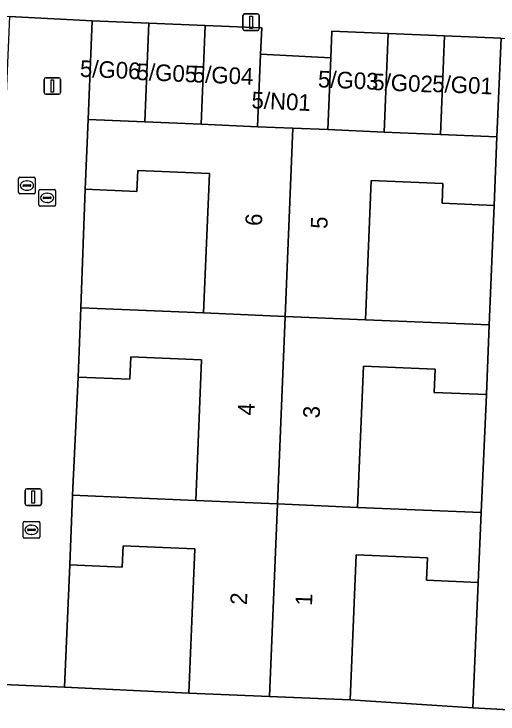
# Model space of a CAD drawing. Extents: x 160786 to 161429, y 386828 to 387485.
# Drawn here: x 161290.94 to 161320.06, y 387318.08 to 387360.24 of the extents above; entities that cross this region are included whole.
import ezdxf

# ---------------------------------------------------------------- set-up
doc = ezdxf.new("R2010")
doc.units = 0
for name, color, linetype in [('IMGEO_Brandkraan', 7, 'Continuous'), ('IMGEO_Erf', 7, 'Continuous'), ('IMGEO_Kolk', 7, 'Continuous'), ('IMGEO_Lichtmast', 7, 'Continuous'), ('IMGEO_Muur', 7, 'Continuous'), ('IMGEO_Pand', 7, 'Continuous'), ('IMGEO_Pand_nummerreeks', 7, 'Continuous'), ('IMGEO_Rijbaan_lokaal_open', 7, 'Continuous'), ('IMGEO_Voetpad_open', 7, 'Continuous')]:
    doc.layers.add(name, color=color, linetype=linetype)

msp = doc.modelspace()

# ---------------------------------------------------------------- linework, layer by layer
at = {"layer": 'IMGEO_Brandkraan'}
for p, q in [((161291.219, 387349.478), (161291.219, 387350.33)), ((161291.294, 387350.404), (161292.146, 387350.404)), ((161292.22, 387350.33), (161292.22, 387349.478)), ((161291.478, 387349.898), (161291.478, 387349.91)), ((161291.916, 387349.861), (161291.518, 387349.861)), ((161291.521, 387349.947), (161291.919, 387349.947)), ((161291.707, 387350.184), (161291.732, 387350.184)), ((161291.962, 387349.91), (161291.962, 387349.898)), ((161292.146, 387349.404), (161291.294, 387349.404)), ((161291.73, 387349.624), (161291.705, 387349.624))]:
    msp.add_line(p, q, dxfattribs=at)
for points in [[(161291.219, 387349.478), (161291.219, 387350.33)], [(161291.294, 387350.404), (161292.146, 387350.404)], [(161292.22, 387350.33), (161292.22, 387349.478)], [(161292.146, 387349.404), (161291.294, 387349.404)]]:
    msp.add_lwpolyline(points, dxfattribs=at)
for centre, radius, start, end in [((161291.296, 387350.328), 0.0765, 91.552, 178.448), ((161291.296, 387350.328), 0.0765, 91.552, 178.448), ((161292.144, 387350.328), 0.0765, 1.552, 88.448), ((161292.144, 387350.328), 0.0765, 1.552, 88.448), ((161291.518, 387349.907), 0.0403, 85.8775, 175.7526), ((161291.515, 387349.897), 0.0366, 178.938, 274.7102), ((161291.919, 387349.904), 0.043, 264.8664, 352.4533), ((161291.923, 387349.909), 0.0386, 1.7309, 96.639), ((161291.296, 387349.48), 0.0765, 181.552, 268.448), ((161291.296, 387349.48), 0.0765, 181.552, 268.448), ((161292.144, 387349.48), 0.0765, 271.552, 358.448), ((161292.144, 387349.48), 0.0765, 271.552, 358.448)]:
    msp.add_arc(centre, radius, start, end, dxfattribs=at)
for centre, major_axis, ratio, start_param, end_param in [((161291.706, 387349.904), (-0.387, 0.002), 0.722429, 4.712389, 7.853982), ((161291.731, 387349.904), (-0.39, 0.002), 0.717154, 1.570796, 4.712389)]:
    msp.add_ellipse(centre, major_axis=major_axis, ratio=ratio, start_param=start_param, end_param=end_param, dxfattribs=at)
at = {"layer": 'IMGEO_Erf'}
for points in [[(161294.963, 387342.536), (161302.349, 387342.235), (161302.694, 387350.639), (161298.387, 387350.816), (161298.335, 387349.551), (161295.232, 387349.678)], [(161319.833, 387348.708), (161316.696, 387348.837), (161316.745, 387350.026), (161312.433, 387350.203), (161312.089, 387341.813), (161319.538, 387341.508)], [(161294.47, 387331.249), (161301.879, 387330.945), (161302.227, 387339.416), (161297.971, 387339.591), (161297.915, 387338.241), (161294.792, 387338.369)], [(161319.366, 387337.311), (161316.229, 387337.44), (161316.287, 387338.852), (161311.962, 387339.03), (161311.612, 387330.51), (161319.05, 387330.205)], [(161301.459, 387319.326), (161301.816, 387328.033), (161297.501, 387328.21), (161297.448, 387326.923), (161294.298, 387327.052), (161293.979, 387319.692)], [(161318.55, 387318.453), (161318.878, 387326.003), (161315.761, 387326.131), (161315.817, 387327.485), (161311.521, 387327.661), (161311.163, 387318.928)]]:
    msp.add_lwpolyline(points, close=True, dxfattribs=at)
at = {"layer": 'IMGEO_Kolk'}
for p, q in [((161292.435, 387348.738), (161292.435, 387349.59)), ((161292.51, 387349.664), (161293.362, 387349.664)), ((161292.923, 387349.444), (161292.948, 387349.444)), ((161293.436, 387349.59), (161293.436, 387348.738)), ((161292.694, 387349.158), (161292.694, 387349.17)), ((161293.132, 387349.121), (161292.734, 387349.121)), ((161292.737, 387349.207), (161293.135, 387349.207)), ((161293.178, 387349.17), (161293.178, 387349.158)), ((161293.362, 387348.664), (161292.51, 387348.664)), ((161292.946, 387348.884), (161292.921, 387348.884)), ((161291.493, 387328.744), (161291.493, 387329.596)), ((161291.568, 387329.67), (161292.42, 387329.67)), ((161292.494, 387329.596), (161292.494, 387328.744)), ((161291.752, 387329.164), (161291.752, 387329.176)), ((161291.795, 387329.213), (161292.193, 387329.213)), ((161291.981, 387329.45), (161292.006, 387329.45)), ((161292.236, 387329.176), (161292.236, 387329.164)), ((161292.19, 387329.127), (161291.792, 387329.127)), ((161292.004, 387328.89), (161291.979, 387328.89)), ((161292.42, 387328.67), (161291.568, 387328.67))]:
    msp.add_line(p, q, dxfattribs=at)
for points in [[(161292.435, 387348.738), (161292.435, 387349.59)], [(161292.51, 387349.664), (161293.362, 387349.664)], [(161293.436, 387349.59), (161293.436, 387348.738)], [(161293.362, 387348.664), (161292.51, 387348.664)], [(161291.493, 387328.744), (161291.493, 387329.596)], [(161291.568, 387329.67), (161292.42, 387329.67)], [(161292.494, 387329.596), (161292.494, 387328.744)], [(161292.42, 387328.67), (161291.568, 387328.67)]]:
    msp.add_lwpolyline(points, dxfattribs=at)
for centre, radius, start, end in [((161292.512, 387349.588), 0.0765, 91.552, 178.448), ((161292.512, 387349.588), 0.0765, 91.552, 178.448), ((161293.36, 387349.588), 0.0765, 1.552, 88.448), ((161293.36, 387349.588), 0.0765, 1.552, 88.448), ((161292.734, 387349.167), 0.0403, 85.8775, 175.7526), ((161292.731, 387349.157), 0.0366, 178.938, 274.7102), ((161293.135, 387349.164), 0.043, 264.8664, 352.4533), ((161293.139, 387349.169), 0.0386, 1.7309, 96.639), ((161292.512, 387348.74), 0.0765, 181.552, 268.448), ((161292.512, 387348.74), 0.0765, 181.552, 268.448), ((161293.36, 387348.74), 0.0765, 271.552, 358.448), ((161293.36, 387348.74), 0.0765, 271.552, 358.448), ((161291.57, 387329.594), 0.0765, 91.552, 178.448), ((161291.57, 387329.594), 0.0765, 91.552, 178.448), ((161292.418, 387329.594), 0.0765, 1.552, 88.448), ((161292.418, 387329.594), 0.0765, 1.552, 88.448), ((161291.792, 387329.173), 0.0403, 85.8775, 175.7526), ((161291.789, 387329.163), 0.0366, 178.938, 274.7102), ((161292.193, 387329.17), 0.043, 264.8664, 352.4533), ((161292.197, 387329.175), 0.0386, 1.7309, 96.639), ((161291.57, 387328.746), 0.0765, 181.552, 268.448), ((161291.57, 387328.746), 0.0765, 181.552, 268.448), ((161292.418, 387328.746), 0.0765, 271.552, 358.448), ((161292.418, 387328.746), 0.0765, 271.552, 358.448)]:
    msp.add_arc(centre, radius, start, end, dxfattribs=at)
for centre, major_axis, ratio, start_param, end_param in [((161292.922, 387349.164), (-0.387, 0.002), 0.722429, 4.712389, 7.853982), ((161292.947, 387349.164), (-0.39, 0.002), 0.717154, 1.570796, 4.712389), ((161291.98, 387329.17), (-0.387, 0.002), 0.722429, 4.712389, 7.853982), ((161292.005, 387329.17), (-0.39, 0.002), 0.717154, 1.570796, 4.712389)]:
    msp.add_ellipse(centre, major_axis=major_axis, ratio=ratio, start_param=start_param, end_param=end_param, dxfattribs=at)
at = {"layer": 'IMGEO_Lichtmast'}
for p, q in [((161304.712, 387359.338), (161304.712, 387360.138)), ((161304.712, 387360.138), (161304.712, 387359.338)), ((161304.812, 387360.238), (161305.602, 387360.238)), ((161305.602, 387360.238), (161304.812, 387360.238)), ((161305.702, 387360.138), (161305.702, 387359.338)), ((161305.702, 387359.338), (161305.702, 387360.138)), ((161305.602, 387359.238), (161304.812, 387359.238)), ((161304.812, 387359.238), (161305.602, 387359.238)), ((161292.754, 387355.501), (161292.754, 387356.301)), ((161292.754, 387356.301), (161292.754, 387355.501)), ((161292.854, 387356.401), (161293.644, 387356.401)), ((161293.644, 387356.401), (161292.854, 387356.401)), ((161293.744, 387356.301), (161293.744, 387355.501)), ((161293.744, 387355.501), (161293.744, 387356.301)), ((161293.644, 387355.401), (161292.854, 387355.401)), ((161292.854, 387355.401), (161293.644, 387355.401)), ((161291.603, 387330.743), (161291.603, 387331.543)), ((161291.603, 387331.543), (161291.603, 387330.743)), ((161291.703, 387331.643), (161292.493, 387331.643)), ((161292.493, 387331.643), (161291.703, 387331.643)), ((161292.593, 387331.543), (161292.593, 387330.743)), ((161292.593, 387330.743), (161292.593, 387331.543)), ((161292.493, 387330.643), (161291.703, 387330.643)), ((161291.703, 387330.643), (161292.493, 387330.643))]:
    msp.add_line(p, q, dxfattribs=at)
for points in [[(161305.132, 387360.113), (161305.282, 387360.113), (161305.282, 387359.363), (161305.132, 387359.363), (161305.132, 387360.113)], [(161293.174, 387356.276), (161293.324, 387356.276), (161293.324, 387355.526), (161293.174, 387355.526), (161293.174, 387356.276)], [(161292.023, 387331.518), (161292.173, 387331.518), (161292.173, 387330.768), (161292.023, 387330.768), (161292.023, 387331.518)]]:
    msp.add_lwpolyline(points, dxfattribs=at)
for centre, start, end in [((161304.812, 387360.138), 90, 180), ((161304.812, 387360.138), 90, 180), ((161305.602, 387360.138), 0, 90), ((161305.602, 387360.138), 360, 90), ((161304.812, 387359.338), 180, 270), ((161304.812, 387359.338), 180, 270), ((161305.602, 387359.338), 270, 0), ((161305.602, 387359.338), 270, 0), ((161292.854, 387356.301), 90, 180), ((161292.854, 387356.301), 90, 180), ((161293.644, 387356.301), 0, 90), ((161293.644, 387356.301), 360, 90), ((161292.854, 387355.501), 180, 270), ((161292.854, 387355.501), 180, 270), ((161293.644, 387355.501), 270, 0), ((161293.644, 387355.501), 270, 0), ((161291.703, 387331.543), 90, 180), ((161291.703, 387331.543), 90, 180), ((161292.493, 387331.543), 0, 90), ((161292.493, 387331.543), 360, 90), ((161291.703, 387330.743), 180, 270), ((161291.703, 387330.743), 180, 270), ((161292.493, 387330.743), 270, 0), ((161292.493, 387330.743), 270, 0)]:
    msp.add_arc(centre, 0.1, start, end, dxfattribs=at)
at = {"layer": 'IMGEO_Muur'}
for points in [[(161295.232, 387349.678), (161294.963, 387342.536)], [(161319.538, 387341.508), (161319.833, 387348.708)], [(161294.792, 387338.369), (161294.47, 387331.249)], [(161319.05, 387330.205), (161319.366, 387337.311)], [(161294.298, 387327.052), (161293.979, 387319.692)], [(161318.55, 387318.453), (161318.878, 387326.003)], [(161293.979, 387319.692), (161301.459, 387319.326)], [(161318.55, 387318.453), (161311.163, 387318.928)]]:
    msp.add_lwpolyline(points, dxfattribs=at)
at = {"layer": 'IMGEO_Pand'}
for points in [[(161295.405, 387353.888), (161298.803, 387353.742), (161299.046, 387359.69), (161295.648, 387359.829)], [(161298.803, 387353.742), (161302.201, 387353.596), (161302.445, 387359.55), (161299.046, 387359.69)], [(161302.201, 387353.596), (161305.6, 387353.45), (161305.777, 387357.812), (161305.843, 387359.411), (161302.445, 387359.55)], [(161313.457, 387359.06), (161310.062, 387359.199), (161309.996, 387357.6), (161309.82, 387353.275), (161313.214, 387353.129)], [(161313.214, 387353.129), (161316.609, 387352.983), (161316.852, 387358.921), (161313.457, 387359.06)], [(161316.852, 387358.921), (161316.609, 387352.983), (161320.003, 387352.837), (161320.247, 387358.782)], [(161309.996, 387357.6), (161305.777, 387357.812), (161305.6, 387353.45), (161307.71, 387353.361), (161309.82, 387353.275)], [(161295.232, 387349.678), (161298.335, 387349.551), (161298.387, 387350.816), (161302.694, 387350.639), (161302.349, 387342.235), (161307.247, 387342.024), (161307.71, 387353.361), (161305.6, 387353.45), (161302.201, 387353.596), (161298.803, 387353.742), (161295.405, 387353.888)], [(161320.003, 387352.837), (161316.609, 387352.983), (161313.214, 387353.129), (161309.82, 387353.275), (161307.71, 387353.361), (161307.247, 387342.024), (161312.089, 387341.813), (161312.433, 387350.203), (161316.745, 387350.026), (161316.696, 387348.837), (161319.833, 387348.708)], [(161294.792, 387338.369), (161297.915, 387338.241), (161297.971, 387339.591), (161302.227, 387339.416), (161301.879, 387330.945), (161306.786, 387330.726), (161307.247, 387342.024), (161302.349, 387342.235), (161294.963, 387342.536)], [(161319.538, 387341.508), (161312.089, 387341.813), (161307.247, 387342.024), (161306.786, 387330.726), (161311.612, 387330.51), (161311.962, 387339.03), (161316.287, 387338.852), (161316.229, 387337.44), (161319.366, 387337.311)], [(161294.298, 387327.052), (161297.448, 387326.923), (161297.501, 387328.21), (161301.816, 387328.033), (161301.459, 387319.326), (161306.312, 387319.127), (161306.786, 387330.726), (161301.879, 387330.945), (161294.47, 387331.249)], [(161311.163, 387318.928), (161311.521, 387327.661), (161315.817, 387327.485), (161315.761, 387326.131), (161318.878, 387326.003), (161319.05, 387330.205), (161311.612, 387330.51), (161306.786, 387330.726), (161306.312, 387319.127)]]:
    msp.add_lwpolyline(points, close=True, dxfattribs=at)
at = {"layer": 'IMGEO_Rijbaan_lokaal_open'}
for points in [[(161260.53, 387361.249), (161266.005, 387361.124), (161269.087, 387360.993), (161272.169, 387360.862), (161275.251, 387360.731), (161278.334, 387360.6), (161281.416, 387360.47), (161284.498, 387360.339), (161287.58, 387360.208), (161290.662, 387360.077), (161295.648, 387359.829), (161299.046, 387359.69), (161302.445, 387359.55), (161305.843, 387359.411), (161305.777, 387357.812), (161309.996, 387357.6), (161310.062, 387359.199), (161313.457, 387359.06), (161316.852, 387358.921), (161320.247, 387358.782), (161329.125, 387358.338), (161329.294, 387358.33), (161329.512, 387363.912), (161232.74, 387368.166)], [(161327.639, 387314.293), (161327.794, 387318.092), (161325.809, 387318.155), (161321.898, 387318.264), (161321.794, 387318.27), (161318.55, 387318.453), (161311.163, 387318.928), (161306.312, 387319.127), (161301.459, 387319.326), (161293.979, 387319.692), (161288.908, 387319.912), (161281.393, 387320.236), (161276.522, 387320.443), (161271.648, 387320.65), (161264.222, 387320.914), (161259.019, 387321.139)]]:
    msp.add_lwpolyline(points, dxfattribs=at)
at = {"layer": 'IMGEO_Voetpad_open'}
msp.add_lwpolyline([(161294.298, 387327.052), (161294.47, 387331.249), (161294.792, 387338.369), (161294.963, 387342.536), (161295.232, 387349.678), (161295.405, 387353.888), (161295.648, 387359.829), (161290.662, 387360.077), (161290.425, 387354.488), (161290.235, 387350.009), (161289.95, 387342.756), (161289.776, 387338.641), (161289.456, 387331.551), (161289.276, 387327.306), (161288.908, 387319.912), (161293.979, 387319.692)], close=True, dxfattribs=at)
msp.add_lwpolyline([(161320.247, 387358.782), (161320.003, 387352.837), (161319.833, 387348.708), (161319.538, 387341.508), (161319.366, 387337.311), (161319.05, 387330.205), (161318.878, 387326.003), (161318.55, 387318.453), (161321.794, 387318.27)], dxfattribs=at)

# ---------------------------------------------------------------- texts
at = {"layer": 'IMGEO_Pand_nummerreeks'}
for s, rotation, p in [('5/G06', 357.593, (161294.892, 387356.457)), ('5/G05', 357.593, (161298.301, 387356.265)), ('5/G04', 357.593, (161301.683, 387356.127)), ('5/G03', 357.593, (161309.216, 387355.825)), ('5/G02', 357.593, (161312.482, 387355.66)), ('5/G01', 357.593, (161316.09, 387355.545)), ('5/N01', 357.2909, (161305.212, 387354.561)), ('6', 87.7336, (161305.855, 387347.458)), ('5', 87.6727, (161309.793, 387347.28)), ('4', 87.7336, (161305.403, 387336.043)), ('3', 87.6727, (161309.329, 387335.87)), ('2', 87.7336, (161304.952, 387324.627)), ('1', 87.6727, (161308.87, 387324.575))]:
    msp.add_text(s, height=1, rotation=rotation, dxfattribs=at).set_placement(p)

doc.saveas('drawing.dxf')
